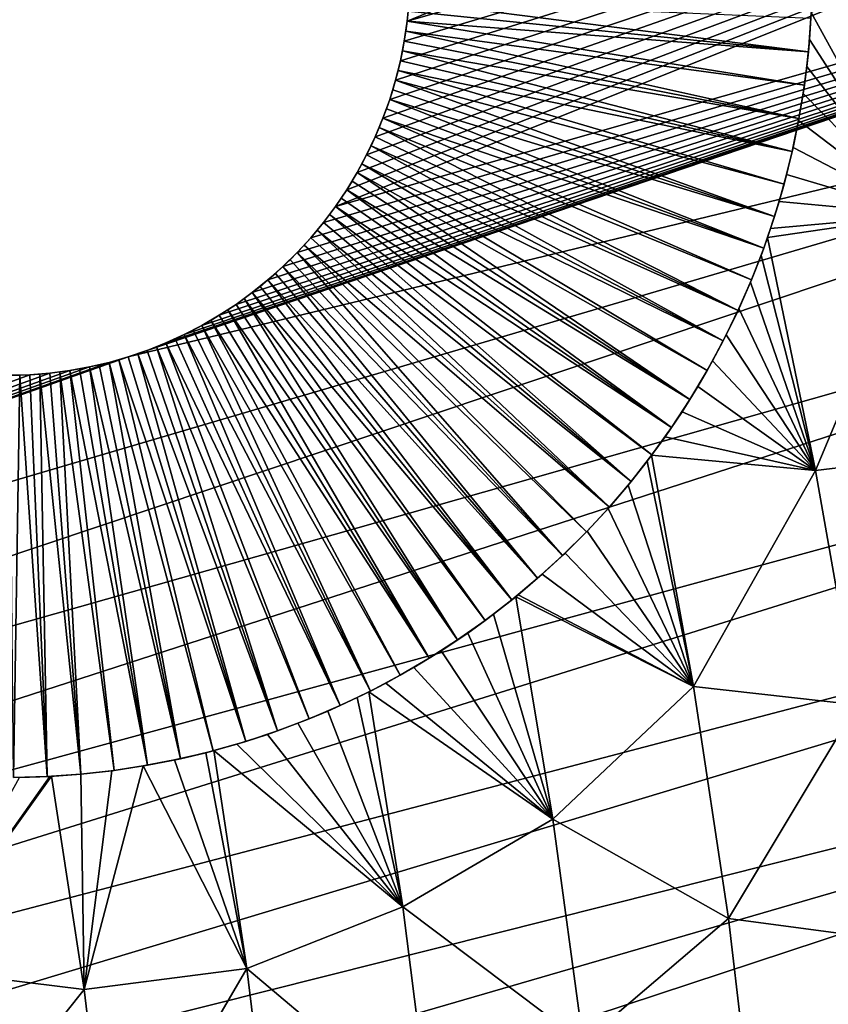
# Model space of a CAD drawing. Header units: millimetres. Extents: x -50 to 50, y -50 to 50.
# Tile 446 of 562: x 38.3 to 42.8, y 5.2 to 10.7. Entities that reach past the tile are written whole.
import ezdxf

# ---------------------------------------------------------------- set-up
doc = ezdxf.new("R2010")
doc.units = ezdxf.units.MM
doc.header["$LTSCALE"] = 65.185185
for name, color, linetype in [('37', 7, 'CONTINUOUS'), ('39', 7, 'CONTINUOUS'), ('57', 7, 'CONTINUOUS'), ('60', 7, 'CONTINUOUS'), ('62', 7, 'CONTINUOUS')]:
    doc.layers.add(name, color=color, linetype=linetype)

msp = doc.modelspace()

# ---------------------------------------------------------------- linework, layer by layer
at = {"layer": '37', "color": 15, "linetype": 'Continuous', "true_color": 0xaf503c}
for points in [[(43.0121, 10.9269, -3.0691), (43.3256, 9.6082, -3.0691), (42.7022, 10.7394, -3.3204), (43.0121, 10.9269, -3.0691)], [(42.7022, 10.7394, -3.3204), (43.3256, 9.6082, -3.0691), (42.6923, 10.5889, -3.3536), (42.7022, 10.7394, -3.3204)], [(42.6923, 10.5889, -3.3536), (43.3256, 9.6082, -3.0691), (42.6773, 10.438, -3.39), (42.6923, 10.5889, -3.3536)], [(42.6773, 10.438, -3.39), (43.3256, 9.6082, -3.0691), (42.6571, 10.2867, -3.4297), (42.6773, 10.438, -3.39)], [(42.6571, 10.2867, -3.4297), (43.3256, 9.6082, -3.0691), (42.6315, 10.1354, -3.4728), (42.6571, 10.2867, -3.4297)], [(42.6315, 10.1354, -3.4728), (43.3256, 9.6082, -3.0691), (42.6006, 9.9839, -3.5192), (42.6315, 10.1354, -3.4728)], [(42.6006, 9.9839, -3.5192), (43.3256, 9.6082, -3.0691), (42.5642, 9.8324, -3.5689), (42.6006, 9.9839, -3.5192)], [(42.5642, 9.8324, -3.5689), (43.3256, 9.6082, -3.0691), (42.5223, 9.6813, -3.622), (42.5642, 9.8324, -3.5689)], [(43.3256, 9.6082, -3.0691), (42.4748, 9.5307, -3.6785), (42.5223, 9.6813, -3.622), (43.3256, 9.6082, -3.0691)], [(42.4575, 9.4798, -3.6983), (42.4748, 9.5307, -3.6785), (43.3256, 9.6082, -3.0691), (42.4575, 9.4798, -3.6983)], [(42.727, 8.1764, -3.6987), (42.4575, 9.4798, -3.6983), (43.3256, 9.6082, -3.0691), (42.727, 8.1764, -3.6987)], [(43.5988, 8.2805, -3.0691), (42.727, 8.1764, -3.6987), (43.3256, 9.6082, -3.0691), (43.5988, 8.2805, -3.0691)], [(42.4575, 9.4798, -3.6983), (42.727, 8.1764, -3.6987), (42.4216, 9.3805, -3.7383), (42.4575, 9.4798, -3.6983)], [(42.4216, 9.3805, -3.7383), (42.727, 8.1764, -3.6987), (42.3626, 9.2312, -3.8016), (42.4216, 9.3805, -3.7383)], [(42.3626, 9.2312, -3.8016), (42.727, 8.1764, -3.6987), (42.2978, 9.0829, -3.8681), (42.3626, 9.2312, -3.8016)], [(42.2978, 9.0829, -3.8681), (42.727, 8.1764, -3.6987), (42.2271, 8.936, -3.9381), (42.2978, 9.0829, -3.8681)], [(42.2271, 8.936, -3.9381), (42.727, 8.1764, -3.6987), (42.1505, 8.7905, -4.0113), (42.2271, 8.936, -3.9381)], [(42.1505, 8.7905, -4.0113), (42.727, 8.1764, -3.6987), (42.068, 8.6468, -4.0878), (42.1505, 8.7905, -4.0113)], [(42.068, 8.6468, -4.0878), (42.727, 8.1764, -3.6987), (41.9796, 8.5051, -4.1675), (42.068, 8.6468, -4.0878)], [(42.727, 8.1764, -3.6987), (41.8852, 8.3658, -4.2503), (41.9796, 8.5051, -4.1675), (42.727, 8.1764, -3.6987)], [(41.8094, 8.2616, -4.3154), (41.8852, 8.3658, -4.2503), (42.727, 8.1764, -3.6987), (41.8094, 8.2616, -4.3154)], [(42.957, 6.8653, -3.6987), (42.727, 8.1764, -3.6987), (43.5988, 8.2805, -3.0691), (42.957, 6.8653, -3.6987)], [(41.7849, 8.2292, -4.3362), (42.0437, 6.9687, -4.3157), (41.6787, 8.0954, -4.4251), (41.7849, 8.2292, -4.3362)], [(41.8094, 8.2616, -4.3154), (42.0437, 6.9687, -4.3157), (41.7849, 8.2292, -4.3362), (41.8094, 8.2616, -4.3154)], [(42.0437, 6.9687, -4.3157), (41.8094, 8.2616, -4.3154), (42.727, 8.1764, -3.6987), (42.0437, 6.9687, -4.3157)], [(42.957, 6.8653, -3.6987), (42.0437, 6.9687, -4.3157), (42.727, 8.1764, -3.6987), (42.957, 6.8653, -3.6987)], [(41.6787, 8.0954, -4.4251), (42.0437, 6.9687, -4.3157), (41.5668, 7.9649, -4.5168), (41.6787, 8.0954, -4.4251)], [(41.5668, 7.9649, -4.5168), (42.0437, 6.9687, -4.3157), (41.4492, 7.8379, -4.6113), (41.5668, 7.9649, -4.5168)], [(41.4492, 7.8379, -4.6113), (42.0437, 6.9687, -4.3157), (41.326, 7.7148, -4.7083), (41.4492, 7.8379, -4.6113)], [(41.326, 7.7148, -4.7083), (42.0437, 6.9687, -4.3157), (41.1973, 7.5959, -4.8078), (41.326, 7.7148, -4.7083)], [(42.0437, 6.9687, -4.3157), (41.0634, 7.4815, -4.9096), (41.1973, 7.5959, -4.8078), (42.0437, 6.9687, -4.3157)], [(41.0498, 7.4703, -4.9198), (41.2566, 6.226, -4.9199), (40.9245, 7.3719, -5.0134), (41.0498, 7.4703, -4.9198)], [(41.0498, 7.4703, -4.9198), (41.0634, 7.4815, -4.9096), (42.0437, 6.9687, -4.3157), (41.0498, 7.4703, -4.9198)], [(41.2566, 6.226, -4.9199), (41.0498, 7.4703, -4.9198), (42.0437, 6.9687, -4.3157), (41.2566, 6.226, -4.9199)], [(40.9245, 7.3719, -5.0134), (41.2566, 6.226, -4.9199), (40.7806, 7.2673, -5.1192), (40.9245, 7.3719, -5.0134)], [(40.7806, 7.2673, -5.1192), (41.2566, 6.226, -4.9199), (40.6321, 7.1681, -5.2265), (40.7806, 7.2673, -5.1192)], [(40.6321, 7.1681, -5.2265), (41.2566, 6.226, -4.9199), (40.4794, 7.0747, -5.3354), (40.6321, 7.1681, -5.2265)], [(41.2566, 6.226, -4.9199), (40.3225, 6.9871, -5.4455), (40.4794, 7.0747, -5.3354), (41.2566, 6.226, -4.9199)], [(40.228, 6.9382, -5.5112), (40.3225, 6.9871, -5.4455), (41.2566, 6.226, -4.9199), (40.228, 6.9382, -5.5112)], [(42.2385, 5.6689, -4.3157), (41.2566, 6.226, -4.9199), (42.0437, 6.9687, -4.3157), (42.2385, 5.6689, -4.3157)], [(42.2385, 5.6689, -4.3157), (42.0437, 6.9687, -4.3157), (42.957, 6.8653, -3.6987), (42.2385, 5.6689, -4.3157)], [(40.1619, 6.9056, -5.5567), (40.4168, 5.7344, -5.5113), (39.9978, 6.8305, -5.6686), (40.1619, 6.9056, -5.5567)], [(40.228, 6.9382, -5.5112), (40.4168, 5.7344, -5.5113), (40.1619, 6.9056, -5.5567), (40.228, 6.9382, -5.5112)], [(40.4168, 5.7344, -5.5113), (40.228, 6.9382, -5.5112), (41.2566, 6.226, -4.9199), (40.4168, 5.7344, -5.5113)], [(43.1469, 5.5478, -3.6987), (42.2385, 5.6689, -4.3157), (42.957, 6.8653, -3.6987), (43.1469, 5.5478, -3.6987)], [(39.9978, 6.8305, -5.6686), (40.4168, 5.7344, -5.5113), (39.8306, 6.762, -5.7811), (39.9978, 6.8305, -5.6686)], [(39.8306, 6.762, -5.7811), (40.4168, 5.7344, -5.5113), (39.6606, 6.7002, -5.8939), (39.8306, 6.762, -5.7811)], [(40.4168, 5.7344, -5.5113), (39.4886, 6.6453, -6.0065), (39.6606, 6.7002, -5.8939), (40.4168, 5.7344, -5.5113)], [(39.3601, 6.6092, -6.0897), (39.4886, 6.6453, -6.0065), (40.4168, 5.7344, -5.5113), (39.3601, 6.6092, -6.0897)], [(39.1401, 6.5568, -6.2302), (39.5454, 5.3895, -6.0897), (38.9649, 6.5233, -6.3405), (39.1401, 6.5568, -6.2302)], [(39.3148, 6.5975, -6.1188), (39.5454, 5.3895, -6.0897), (39.1401, 6.5568, -6.2302), (39.3148, 6.5975, -6.1188)], [(39.3601, 6.6092, -6.0897), (39.5454, 5.3895, -6.0897), (39.3148, 6.5975, -6.1188), (39.3601, 6.6092, -6.0897)], [(39.5454, 5.3895, -6.0897), (39.3601, 6.6092, -6.0897), (40.4168, 5.7344, -5.5113), (39.5454, 5.3895, -6.0897)], [(39.5454, 5.3895, -6.0897), (38.6341, 5.2734, -6.655), (38.9649, 6.5233, -6.3405), (39.5454, 5.3895, -6.0897)], [(38.9649, 6.5233, -6.3405), (38.6341, 5.2734, -6.655), (38.7901, 6.497, -6.4491), (38.9649, 6.5233, -6.3405)], [(38.6341, 5.2734, -6.655), (37.682, 5.3904, -7.207), (38.4525, 6.4658, -6.655), (38.6341, 5.2734, -6.655)], [(38.4525, 6.4658, -6.655), (37.682, 5.3904, -7.207), (38.4432, 6.4653, -6.6606), (38.4525, 6.4658, -6.655)], [(38.4432, 6.4653, -6.6606), (37.682, 5.3904, -7.207), (38.2721, 6.4596, -6.763), (38.4432, 6.4653, -6.6606)], [(38.6341, 5.2734, -6.655), (38.4525, 6.4658, -6.655), (38.616, 6.4777, -6.5559), (38.6341, 5.2734, -6.655)], [(38.6341, 5.2734, -6.655), (38.616, 6.4777, -6.5559), (38.7901, 6.497, -6.4491), (38.6341, 5.2734, -6.655)], [(41.4259, 4.9758, -4.9199), (40.4168, 5.7344, -5.5113), (41.2566, 6.226, -4.9199), (41.4259, 4.9758, -4.9199)], [(41.4259, 4.9758, -4.9199), (41.2566, 6.226, -4.9199), (42.2385, 5.6689, -4.3157), (41.4259, 4.9758, -4.9199)], [(40.5699, 4.5248, -5.5113), (39.5454, 5.3895, -6.0897), (40.4168, 5.7344, -5.5113), (40.5699, 4.5248, -5.5113)], [(40.5699, 4.5248, -5.5113), (40.4168, 5.7344, -5.5113), (41.4259, 4.9758, -4.9199), (40.5699, 4.5248, -5.5113)], [(42.3932, 4.3637, -4.3157), (41.4259, 4.9758, -4.9199), (42.2385, 5.6689, -4.3157), (42.3932, 4.3637, -4.3157)], [(42.3932, 4.3637, -4.3157), (42.2385, 5.6689, -4.3157), (43.1469, 5.5478, -3.6987), (42.3932, 4.3637, -4.3157)], [(43.2963, 4.2251, -3.6987), (42.3932, 4.3637, -4.3157), (43.1469, 5.5478, -3.6987), (43.2963, 4.2251, -3.6987)], [(37.8263, 4.2608, -7.207), (37.682, 5.3904, -7.207), (38.6341, 5.2734, -6.655), (37.8263, 4.2608, -7.207)], [(38.7786, 4.0758, -6.655), (38.6341, 5.2734, -6.655), (39.5454, 5.3895, -6.0897), (38.7786, 4.0758, -6.655)], [(39.6931, 4.164, -6.0897), (38.7786, 4.0758, -6.655), (39.5454, 5.3895, -6.0897), (39.6931, 4.164, -6.0897)], [(39.6931, 4.164, -6.0897), (39.5454, 5.3895, -6.0897), (40.5699, 4.5248, -5.5113), (39.6931, 4.164, -6.0897)], [(38.7786, 4.0758, -6.655), (37.8263, 4.2608, -7.207), (38.6341, 5.2734, -6.655), (38.7786, 4.0758, -6.655)]]:
    msp.add_3dface(points, dxfattribs=at)
at = {"layer": '39', "color": 15, "linetype": 'Continuous', "true_color": 0xaf503c}
for points in [[(29.1491, 10.5466, 4.5), (46.9704, 16.2392, 4.5), (28.9034, 11.2027, 4.5), (29.1491, 10.5466, 4.5)], [(46.9704, 16.2392, 4.5), (29.1491, 10.5466, 4.5), (37.5337, 13.1058, 4.5), (46.9704, 16.2392, 4.5)], [(40.4415, 10.6905, 4.5), (47.7721, 13.7017, 4.5), (40.4521, 10.8022, 4.5), (40.4415, 10.6905, 4.5)], [(48.009, 12.8468, 4.5), (47.7721, 13.7017, 4.5), (40.4415, 10.6905, 4.5), (48.009, 12.8468, 4.5)], [(40.041, 9.6548, 4.5), (48.009, 12.8468, 4.5), (40.1037, 9.7478, 4.5), (40.041, 9.6548, 4.5)], [(48.2306, 11.9878, 4.5), (48.009, 12.8468, 4.5), (40.041, 9.6548, 4.5), (48.2306, 11.9878, 4.5)], [(40.1037, 9.7478, 4.5), (48.009, 12.8468, 4.5), (40.1617, 9.8439, 4.5), (40.1037, 9.7478, 4.5)], [(40.1617, 9.8439, 4.5), (48.009, 12.8468, 4.5), (40.2149, 9.9427, 4.5), (40.1617, 9.8439, 4.5)], [(40.2149, 9.9427, 4.5), (48.009, 12.8468, 4.5), (40.263, 10.044, 4.5), (40.2149, 9.9427, 4.5)], [(40.263, 10.044, 4.5), (48.009, 12.8468, 4.5), (40.3061, 10.1476, 4.5), (40.263, 10.044, 4.5)], [(40.3061, 10.1476, 4.5), (48.009, 12.8468, 4.5), (40.344, 10.2532, 4.5), (40.3061, 10.1476, 4.5)], [(40.344, 10.2532, 4.5), (48.009, 12.8468, 4.5), (40.3765, 10.3605, 4.5), (40.344, 10.2532, 4.5)], [(40.3765, 10.3605, 4.5), (48.009, 12.8468, 4.5), (40.4036, 10.4694, 4.5), (40.3765, 10.3605, 4.5)], [(40.4036, 10.4694, 4.5), (48.009, 12.8468, 4.5), (40.4253, 10.5795, 4.5), (40.4036, 10.4694, 4.5)], [(40.4253, 10.5795, 4.5), (48.009, 12.8468, 4.5), (40.4415, 10.6905, 4.5), (40.4253, 10.5795, 4.5)], [(38.8815, 8.8124, 4.5), (48.2306, 11.9878, 4.5), (38.9877, 8.8487, 4.5), (38.8815, 8.8124, 4.5)], [(48.4369, 11.125, 4.5), (48.2306, 11.9878, 4.5), (38.8815, 8.8124, 4.5), (48.4369, 11.125, 4.5)], [(38.9877, 8.8487, 4.5), (48.2306, 11.9878, 4.5), (39.0919, 8.8902, 4.5), (38.9877, 8.8487, 4.5)], [(39.0919, 8.8902, 4.5), (48.2306, 11.9878, 4.5), (39.1939, 8.9368, 4.5), (39.0919, 8.8902, 4.5)], [(39.1939, 8.9368, 4.5), (48.2306, 11.9878, 4.5), (39.2935, 8.9885, 4.5), (39.1939, 8.9368, 4.5)], [(39.2935, 8.9885, 4.5), (48.2306, 11.9878, 4.5), (39.3904, 9.0451, 4.5), (39.2935, 8.9885, 4.5)], [(39.3904, 9.0451, 4.5), (48.2306, 11.9878, 4.5), (39.4843, 9.1064, 4.5), (39.3904, 9.0451, 4.5)], [(39.4843, 9.1064, 4.5), (48.2306, 11.9878, 4.5), (39.5751, 9.1724, 4.5), (39.4843, 9.1064, 4.5)], [(39.5751, 9.1724, 4.5), (48.2306, 11.9878, 4.5), (39.6624, 9.2428, 4.5), (39.5751, 9.1724, 4.5)], [(39.6624, 9.2428, 4.5), (48.2306, 11.9878, 4.5), (39.7462, 9.3174, 4.5), (39.6624, 9.2428, 4.5)], [(39.7462, 9.3174, 4.5), (48.2306, 11.9878, 4.5), (39.8261, 9.3962, 4.5), (39.7462, 9.3174, 4.5)], [(39.8261, 9.3962, 4.5), (48.2306, 11.9878, 4.5), (39.902, 9.4788, 4.5), (39.8261, 9.3962, 4.5)], [(39.902, 9.4788, 4.5), (48.2306, 11.9878, 4.5), (39.9737, 9.5651, 4.5), (39.902, 9.4788, 4.5)], [(39.9737, 9.5651, 4.5), (48.2306, 11.9878, 4.5), (40.041, 9.6548, 4.5), (39.9737, 9.5651, 4.5)], [(30.4463, 5.8221, 4.5), (48.4369, 11.125, 4.5), (38.8815, 8.8124, 4.5), (30.4463, 5.8221, 4.5)], [(30.57, 5.1324, 4.5), (48.4369, 11.125, 4.5), (30.4463, 5.8221, 4.5), (30.57, 5.1324, 4.5)], [(48.6277, 10.2586, 4.5), (48.4369, 11.125, 4.5), (30.57, 5.1324, 4.5), (48.6277, 10.2586, 4.5)], [(30.6781, 4.4402, 4.5), (48.6277, 10.2586, 4.5), (30.57, 5.1324, 4.5), (30.6781, 4.4402, 4.5)], [(48.803, 9.389, 4.5), (48.6277, 10.2586, 4.5), (30.6781, 4.4402, 4.5), (48.803, 9.389, 4.5)], [(30.7706, 3.7457, 4.5), (48.803, 9.389, 4.5), (30.6781, 4.4402, 4.5), (30.7706, 3.7457, 4.5)], [(48.9628, 8.5163, 4.5), (48.803, 9.389, 4.5), (30.7706, 3.7457, 4.5), (48.9628, 8.5163, 4.5)], [(38.7737, 8.7815, 4.5), (30.4463, 5.8221, 4.5), (38.8815, 8.8124, 4.5), (38.7737, 8.7815, 4.5)], [(38.6644, 8.756, 4.5), (30.4463, 5.8221, 4.5), (38.7737, 8.7815, 4.5), (38.6644, 8.756, 4.5)], [(38.554, 8.736, 4.5), (30.4463, 5.8221, 4.5), (38.6644, 8.756, 4.5), (38.554, 8.736, 4.5)], [(38.4428, 8.7215, 4.5), (30.4463, 5.8221, 4.5), (38.554, 8.736, 4.5), (38.4428, 8.7215, 4.5)], [(38.3309, 8.7125, 4.5), (30.4463, 5.8221, 4.5), (38.4428, 8.7215, 4.5), (38.3309, 8.7125, 4.5)], [(38.2188, 8.7092, 4.5), (30.4463, 5.8221, 4.5), (38.3309, 8.7125, 4.5), (38.2188, 8.7092, 4.5)], [(30.8473, 3.0493, 4.5), (48.9628, 8.5163, 4.5), (30.7706, 3.7457, 4.5), (30.8473, 3.0493, 4.5)], [(49.1069, 7.641, 4.5), (48.9628, 8.5163, 4.5), (30.8473, 3.0493, 4.5), (49.1069, 7.641, 4.5)], [(30.9083, 2.3513, 4.5), (49.1069, 7.641, 4.5), (30.8473, 3.0493, 4.5), (30.9083, 2.3513, 4.5)], [(30.9535, 1.6522, 4.5), (49.1069, 7.641, 4.5), (30.9083, 2.3513, 4.5), (30.9535, 1.6522, 4.5)], [(49.2355, 6.7632, 4.5), (49.1069, 7.641, 4.5), (30.9535, 1.6522, 4.5), (49.2355, 6.7632, 4.5)], [(30.9829, 0.9522, 4.5), (49.2355, 6.7632, 4.5), (30.9535, 1.6522, 4.5), (30.9829, 0.9522, 4.5)], [(49.3483, 5.8833, 4.5), (49.2355, 6.7632, 4.5), (30.9829, 0.9522, 4.5), (49.3483, 5.8833, 4.5)], [(30.9964, 0.2516, 4.5), (49.3483, 5.8833, 4.5), (30.9829, 0.9522, 4.5), (30.9964, 0.2516, 4.5)], [(49.4454, 5.0015, 4.5), (49.3483, 5.8833, 4.5), (30.9964, 0.2516, 4.5), (49.4454, 5.0015, 4.5)]]:
    msp.add_3dface(points, dxfattribs=at)
at = {"layer": '57', "color": 15, "linetype": 'Continuous', "true_color": 0xaf503c}
for points in [[(40.4415, 10.6905, -0.5), (40.4521, 10.8022, 4.5), (40.4475, 10.7463, -0.5), (40.4415, 10.6905, -0.5)], [(40.4415, 10.6905, 4.5), (40.4521, 10.8022, 4.5), (40.4415, 10.6905, -0.5), (40.4415, 10.6905, 4.5)], [(40.4253, 10.5795, -0.5), (40.4415, 10.6905, 4.5), (40.4341, 10.6349, -0.5), (40.4253, 10.5795, -0.5)], [(40.4253, 10.5795, 4.5), (40.4415, 10.6905, 4.5), (40.4253, 10.5795, -0.5), (40.4253, 10.5795, 4.5)], [(40.4341, 10.6349, -0.5), (40.4415, 10.6905, 4.5), (40.4415, 10.6905, -0.5), (40.4341, 10.6349, -0.5)], [(40.4036, 10.4694, -0.5), (40.4253, 10.5795, 4.5), (40.4152, 10.5243, -0.5), (40.4036, 10.4694, -0.5)], [(40.4036, 10.4694, 4.5), (40.4253, 10.5795, 4.5), (40.4036, 10.4694, -0.5), (40.4036, 10.4694, 4.5)], [(40.4152, 10.5243, -0.5), (40.4253, 10.5795, 4.5), (40.4253, 10.5795, -0.5), (40.4152, 10.5243, -0.5)], [(40.3765, 10.3605, -0.5), (40.4036, 10.4694, 4.5), (40.3907, 10.4148, -0.5), (40.3765, 10.3605, -0.5)], [(40.3765, 10.3605, 4.5), (40.4036, 10.4694, 4.5), (40.3765, 10.3605, -0.5), (40.3765, 10.3605, 4.5)], [(40.3907, 10.4148, -0.5), (40.4036, 10.4694, 4.5), (40.4036, 10.4694, -0.5), (40.3907, 10.4148, -0.5)], [(40.344, 10.2532, -0.5), (40.3765, 10.3605, 4.5), (40.3609, 10.3067, -0.5), (40.344, 10.2532, -0.5)], [(40.344, 10.2532, 4.5), (40.3765, 10.3605, 4.5), (40.344, 10.2532, -0.5), (40.344, 10.2532, 4.5)], [(40.3609, 10.3067, -0.5), (40.3765, 10.3605, 4.5), (40.3765, 10.3605, -0.5), (40.3609, 10.3067, -0.5)], [(40.3061, 10.1476, -0.5), (40.344, 10.2532, 4.5), (40.3257, 10.2001, -0.5), (40.3061, 10.1476, -0.5)], [(40.3061, 10.1476, 4.5), (40.344, 10.2532, 4.5), (40.3061, 10.1476, -0.5), (40.3061, 10.1476, 4.5)], [(40.3257, 10.2001, -0.5), (40.344, 10.2532, 4.5), (40.344, 10.2532, -0.5), (40.3257, 10.2001, -0.5)], [(40.263, 10.044, 4.5), (40.3061, 10.1476, 4.5), (40.2631, 10.044, -0.5), (40.263, 10.044, 4.5)], [(40.2631, 10.044, -0.5), (40.3061, 10.1476, 4.5), (40.2852, 10.0955, -0.5), (40.2631, 10.044, -0.5)], [(40.2852, 10.0955, -0.5), (40.3061, 10.1476, 4.5), (40.3061, 10.1476, -0.5), (40.2852, 10.0955, -0.5)], [(40.2149, 9.9427, -0.5), (40.263, 10.044, 4.5), (40.2396, 9.993, -0.5), (40.2149, 9.9427, -0.5)], [(40.2149, 9.9427, 4.5), (40.263, 10.044, 4.5), (40.2149, 9.9427, -0.5), (40.2149, 9.9427, 4.5)], [(40.2396, 9.993, -0.5), (40.263, 10.044, 4.5), (40.2631, 10.044, -0.5), (40.2396, 9.993, -0.5)], [(40.1617, 9.8439, -0.5), (40.2149, 9.9427, 4.5), (40.1889, 9.8929, -0.5), (40.1617, 9.8439, -0.5)], [(40.1617, 9.8439, 4.5), (40.2149, 9.9427, 4.5), (40.1617, 9.8439, -0.5), (40.1617, 9.8439, 4.5)], [(40.1889, 9.8929, -0.5), (40.2149, 9.9427, 4.5), (40.2149, 9.9427, -0.5), (40.1889, 9.8929, -0.5)], [(40.1037, 9.7478, -0.5), (40.1617, 9.8439, 4.5), (40.1333, 9.7955, -0.5), (40.1037, 9.7478, -0.5)], [(40.1037, 9.7478, 4.5), (40.1617, 9.8439, 4.5), (40.1037, 9.7478, -0.5), (40.1037, 9.7478, 4.5)], [(40.1333, 9.7955, -0.5), (40.1617, 9.8439, 4.5), (40.1617, 9.8439, -0.5), (40.1333, 9.7955, -0.5)], [(40.041, 9.6548, -0.5), (40.1037, 9.7478, 4.5), (40.0729, 9.7009, -0.5), (40.041, 9.6548, -0.5)], [(40.041, 9.6548, 4.5), (40.1037, 9.7478, 4.5), (40.041, 9.6548, -0.5), (40.041, 9.6548, 4.5)], [(40.0729, 9.7009, -0.5), (40.1037, 9.7478, 4.5), (40.1037, 9.7478, -0.5), (40.0729, 9.7009, -0.5)], [(39.9737, 9.5651, -0.5), (40.041, 9.6548, 4.5), (40.0079, 9.6095, -0.5), (39.9737, 9.5651, -0.5)], [(39.9737, 9.5651, 4.5), (40.041, 9.6548, 4.5), (39.9737, 9.5651, -0.5), (39.9737, 9.5651, 4.5)], [(40.0079, 9.6095, -0.5), (40.041, 9.6548, 4.5), (40.041, 9.6548, -0.5), (40.0079, 9.6095, -0.5)], [(39.902, 9.4788, -0.5), (39.9737, 9.5651, 4.5), (39.9384, 9.5215, -0.5), (39.902, 9.4788, -0.5)], [(39.902, 9.4788, 4.5), (39.9737, 9.5651, 4.5), (39.902, 9.4788, -0.5), (39.902, 9.4788, 4.5)], [(39.9384, 9.5215, -0.5), (39.9737, 9.5651, 4.5), (39.9737, 9.5651, -0.5), (39.9384, 9.5215, -0.5)], [(39.8261, 9.3961, -0.5), (39.902, 9.4788, 4.5), (39.8646, 9.437, -0.5), (39.8261, 9.3961, -0.5)], [(39.8261, 9.3962, 4.5), (39.902, 9.4788, 4.5), (39.8261, 9.3961, -0.5), (39.8261, 9.3962, 4.5)], [(39.8646, 9.437, -0.5), (39.902, 9.4788, 4.5), (39.902, 9.4788, -0.5), (39.8646, 9.437, -0.5)], [(39.7462, 9.3174, 4.5), (39.8261, 9.3962, 4.5), (39.7462, 9.3174, -0.5), (39.7462, 9.3174, 4.5)], [(39.7462, 9.3174, -0.5), (39.8261, 9.3962, 4.5), (39.7866, 9.3563, -0.5), (39.7462, 9.3174, -0.5)], [(39.7866, 9.3563, -0.5), (39.8261, 9.3962, 4.5), (39.8261, 9.3961, -0.5), (39.7866, 9.3563, -0.5)], [(39.6624, 9.2428, -0.5), (39.7462, 9.3174, 4.5), (39.7048, 9.2796, -0.5), (39.6624, 9.2428, -0.5)], [(39.6624, 9.2428, 4.5), (39.7462, 9.3174, 4.5), (39.6624, 9.2428, -0.5), (39.6624, 9.2428, 4.5)], [(39.7048, 9.2796, -0.5), (39.7462, 9.3174, 4.5), (39.7462, 9.3174, -0.5), (39.7048, 9.2796, -0.5)], [(39.5751, 9.1724, -0.5), (39.6624, 9.2428, 4.5), (39.6192, 9.207, -0.5), (39.5751, 9.1724, -0.5)], [(39.5751, 9.1724, 4.5), (39.6624, 9.2428, 4.5), (39.5751, 9.1724, -0.5), (39.5751, 9.1724, 4.5)], [(39.6192, 9.207, -0.5), (39.6624, 9.2428, 4.5), (39.6624, 9.2428, -0.5), (39.6192, 9.207, -0.5)], [(39.4843, 9.1064, -0.5), (39.5751, 9.1724, 4.5), (39.5301, 9.1388, -0.5), (39.4843, 9.1064, -0.5)], [(39.4843, 9.1064, 4.5), (39.5751, 9.1724, 4.5), (39.4843, 9.1064, -0.5), (39.4843, 9.1064, 4.5)], [(39.5301, 9.1388, -0.5), (39.5751, 9.1724, 4.5), (39.5751, 9.1724, -0.5), (39.5301, 9.1388, -0.5)], [(39.3904, 9.0451, 4.5), (39.4843, 9.1064, 4.5), (39.3904, 9.0451, -0.5), (39.3904, 9.0451, 4.5)], [(39.3904, 9.0451, -0.5), (39.4843, 9.1064, 4.5), (39.4377, 9.0752, -0.5), (39.3904, 9.0451, -0.5)], [(39.4377, 9.0752, -0.5), (39.4843, 9.1064, 4.5), (39.4843, 9.1064, -0.5), (39.4377, 9.0752, -0.5)], [(39.2935, 8.9885, -0.5), (39.3904, 9.0451, 4.5), (39.3423, 9.0162, -0.5), (39.2935, 8.9885, -0.5)], [(39.2935, 8.9885, 4.5), (39.3904, 9.0451, 4.5), (39.2935, 8.9885, -0.5), (39.2935, 8.9885, 4.5)], [(39.3423, 9.0162, -0.5), (39.3904, 9.0451, 4.5), (39.3904, 9.0451, -0.5), (39.3423, 9.0162, -0.5)], [(39.1939, 8.9368, -0.5), (39.2935, 8.9885, 4.5), (39.244, 8.9621, -0.5), (39.1939, 8.9368, -0.5)], [(39.1939, 8.9368, 4.5), (39.2935, 8.9885, 4.5), (39.1939, 8.9368, -0.5), (39.1939, 8.9368, 4.5)], [(39.244, 8.9621, -0.5), (39.2935, 8.9885, 4.5), (39.2935, 8.9885, -0.5), (39.244, 8.9621, -0.5)], [(39.0919, 8.8902, 4.5), (39.1939, 8.9368, 4.5), (39.0919, 8.8902, -0.5), (39.0919, 8.8902, 4.5)], [(39.0919, 8.8902, -0.5), (39.1939, 8.9368, 4.5), (39.1432, 8.9129, -0.5), (39.0919, 8.8902, -0.5)], [(39.1432, 8.9129, -0.5), (39.1939, 8.9368, 4.5), (39.1939, 8.9368, -0.5), (39.1432, 8.9129, -0.5)], [(38.9877, 8.8487, 4.5), (39.0919, 8.8902, 4.5), (38.9877, 8.8487, -0.5), (38.9877, 8.8487, 4.5)], [(38.9877, 8.8487, -0.5), (39.0919, 8.8902, 4.5), (39.04, 8.8688, -0.5), (38.9877, 8.8487, -0.5)], [(39.04, 8.8688, -0.5), (39.0919, 8.8902, 4.5), (39.0919, 8.8902, -0.5), (39.04, 8.8688, -0.5)], [(38.8815, 8.8124, -0.5), (38.9877, 8.8487, 4.5), (38.9348, 8.8299, -0.5), (38.8815, 8.8124, -0.5)], [(38.8815, 8.8124, 4.5), (38.9877, 8.8487, 4.5), (38.8815, 8.8124, -0.5), (38.8815, 8.8124, 4.5)], [(38.9348, 8.8299, -0.5), (38.9877, 8.8487, 4.5), (38.9877, 8.8487, -0.5), (38.9348, 8.8299, -0.5)], [(38.6644, 8.756, -0.5), (38.7737, 8.7815, 4.5), (38.7192, 8.7681, -0.5), (38.6644, 8.756, -0.5)], [(38.6644, 8.756, 4.5), (38.7737, 8.7815, 4.5), (38.6644, 8.756, -0.5), (38.6644, 8.756, 4.5)], [(38.7192, 8.7681, -0.5), (38.7737, 8.7815, 4.5), (38.7736, 8.7815, -0.5), (38.7192, 8.7681, -0.5)], [(38.7736, 8.7815, -0.5), (38.8815, 8.8124, 4.5), (38.8278, 8.7963, -0.5), (38.7736, 8.7815, -0.5)], [(38.7737, 8.7815, 4.5), (38.8815, 8.8124, 4.5), (38.7736, 8.7815, -0.5), (38.7737, 8.7815, 4.5)], [(38.8278, 8.7963, -0.5), (38.8815, 8.8124, 4.5), (38.8815, 8.8124, -0.5), (38.8278, 8.7963, -0.5)], [(38.2188, 8.7092, 4.5), (38.3309, 8.7125, 4.5), (38.2188, 8.7092, -0.5), (38.2188, 8.7092, 4.5)], [(38.2188, 8.7092, -0.5), (38.3309, 8.7125, 4.5), (38.2749, 8.7101, -0.5), (38.2188, 8.7092, -0.5)], [(38.2749, 8.7101, -0.5), (38.3309, 8.7125, 4.5), (38.3309, 8.7125, -0.5), (38.2749, 8.7101, -0.5)], [(38.3309, 8.7125, -0.5), (38.4428, 8.7215, 4.5), (38.3869, 8.7163, -0.5), (38.3309, 8.7125, -0.5)], [(38.3309, 8.7125, 4.5), (38.4428, 8.7215, 4.5), (38.3309, 8.7125, -0.5), (38.3309, 8.7125, 4.5)], [(38.3869, 8.7163, -0.5), (38.4428, 8.7215, 4.5), (38.4428, 8.7215, -0.5), (38.3869, 8.7163, -0.5)], [(38.4428, 8.7215, -0.5), (38.554, 8.736, 4.5), (38.4985, 8.728, -0.5), (38.4428, 8.7215, -0.5)], [(38.4428, 8.7215, 4.5), (38.554, 8.736, 4.5), (38.4428, 8.7215, -0.5), (38.4428, 8.7215, 4.5)], [(38.4985, 8.728, -0.5), (38.554, 8.736, 4.5), (38.554, 8.736, -0.5), (38.4985, 8.728, -0.5)], [(38.554, 8.736, -0.5), (38.6644, 8.756, 4.5), (38.6093, 8.7453, -0.5), (38.554, 8.736, -0.5)], [(38.554, 8.736, 4.5), (38.6644, 8.756, 4.5), (38.554, 8.736, -0.5), (38.554, 8.736, 4.5)], [(38.6093, 8.7453, -0.5), (38.6644, 8.756, 4.5), (38.6644, 8.756, -0.5), (38.6093, 8.7453, -0.5)]]:
    msp.add_3dface(points, dxfattribs=at)
at = {"layer": '60', "color": 15, "linetype": 'Continuous', "true_color": 0xaf503c}
for points in [[(42.7006, 10.7079, -2.75), (42.6923, 10.5889, -3.3536), (42.6861, 10.52, -2.75), (42.7006, 10.7079, -2.75)], [(42.7022, 10.7394, -3.3204), (42.6923, 10.5889, -3.3536), (42.7006, 10.7079, -2.75), (42.7022, 10.7394, -3.3204)], [(42.6923, 10.5889, -3.3536), (42.6773, 10.438, -3.39), (42.6861, 10.52, -2.75), (42.6923, 10.5889, -3.3536)], [(42.6861, 10.52, -2.75), (42.6773, 10.438, -3.39), (42.6638, 10.3329, -2.75), (42.6861, 10.52, -2.75)], [(42.6773, 10.438, -3.39), (42.6571, 10.2867, -3.4297), (42.6638, 10.3329, -2.75), (42.6773, 10.438, -3.39)], [(42.6638, 10.3329, -2.75), (42.6571, 10.2867, -3.4297), (42.6336, 10.1468, -2.75), (42.6638, 10.3329, -2.75)], [(42.6571, 10.2867, -3.4297), (42.6315, 10.1354, -3.4728), (42.6336, 10.1468, -2.75), (42.6571, 10.2867, -3.4297)], [(42.6336, 10.1468, -2.75), (42.6006, 9.9839, -3.5192), (42.5957, 9.9622, -2.75), (42.6336, 10.1468, -2.75)], [(42.6315, 10.1354, -3.4728), (42.6006, 9.9839, -3.5192), (42.6336, 10.1468, -2.75), (42.6315, 10.1354, -3.4728)], [(42.6006, 9.9839, -3.5192), (42.5642, 9.8324, -3.5689), (42.5957, 9.9622, -2.75), (42.6006, 9.9839, -3.5192)], [(42.5957, 9.9622, -2.75), (42.5642, 9.8324, -3.5689), (42.5501, 9.7793, -2.75), (42.5957, 9.9622, -2.75)], [(42.5642, 9.8324, -3.5689), (42.5223, 9.6813, -3.622), (42.5501, 9.7793, -2.75), (42.5642, 9.8324, -3.5689)], [(42.5501, 9.7793, -2.75), (42.5223, 9.6813, -3.622), (42.4969, 9.5985, -2.75), (42.5501, 9.7793, -2.75)], [(42.5223, 9.6813, -3.622), (42.4748, 9.5307, -3.6785), (42.4969, 9.5985, -2.75), (42.5223, 9.6813, -3.622)], [(42.4969, 9.5985, -2.75), (42.4575, 9.4798, -3.6983), (42.4362, 9.42, -2.75), (42.4969, 9.5985, -2.75)], [(42.4748, 9.5307, -3.6785), (42.4575, 9.4798, -3.6983), (42.4969, 9.5985, -2.75), (42.4748, 9.5307, -3.6785)], [(42.4575, 9.4798, -3.6983), (42.4216, 9.3805, -3.7383), (42.4362, 9.42, -2.75), (42.4575, 9.4798, -3.6983)], [(42.4216, 9.3805, -3.7383), (42.3626, 9.2312, -3.8016), (42.368, 9.2443, -2.75), (42.4216, 9.3805, -3.7383)], [(42.4362, 9.42, -2.75), (42.4216, 9.3805, -3.7383), (42.368, 9.2443, -2.75), (42.4362, 9.42, -2.75)], [(42.368, 9.2443, -2.75), (42.2978, 9.0829, -3.8681), (42.2926, 9.0716, -2.75), (42.368, 9.2443, -2.75)], [(42.3626, 9.2312, -3.8016), (42.2978, 9.0829, -3.8681), (42.368, 9.2443, -2.75), (42.3626, 9.2312, -3.8016)], [(42.2926, 9.0716, -2.75), (42.2271, 8.936, -3.9381), (42.2099, 8.9022, -2.75), (42.2926, 9.0716, -2.75)], [(42.2978, 9.0829, -3.8681), (42.2271, 8.936, -3.9381), (42.2926, 9.0716, -2.75), (42.2978, 9.0829, -3.8681)], [(42.2271, 8.936, -3.9381), (42.1505, 8.7905, -4.0113), (42.2099, 8.9022, -2.75), (42.2271, 8.936, -3.9381)], [(42.2099, 8.9022, -2.75), (42.1505, 8.7905, -4.0113), (42.1203, 8.7364, -2.75), (42.2099, 8.9022, -2.75)], [(42.1505, 8.7905, -4.0113), (42.068, 8.6468, -4.0878), (42.1203, 8.7364, -2.75), (42.1505, 8.7905, -4.0113)], [(42.1203, 8.7364, -2.75), (42.068, 8.6468, -4.0878), (42.0238, 8.5745, -2.75), (42.1203, 8.7364, -2.75)], [(42.068, 8.6468, -4.0878), (41.9796, 8.5051, -4.1675), (42.0238, 8.5745, -2.75), (42.068, 8.6468, -4.0878)], [(42.0238, 8.5745, -2.75), (41.9796, 8.5051, -4.1675), (41.9206, 8.4168, -2.75), (42.0238, 8.5745, -2.75)], [(41.9796, 8.5051, -4.1675), (41.8852, 8.3658, -4.2503), (41.9206, 8.4168, -2.75), (41.9796, 8.5051, -4.1675)], [(41.9206, 8.4168, -2.75), (41.8852, 8.3658, -4.2503), (41.8109, 8.2635, -2.75), (41.9206, 8.4168, -2.75)], [(41.8852, 8.3658, -4.2503), (41.8094, 8.2616, -4.3154), (41.8109, 8.2635, -2.75), (41.8852, 8.3658, -4.2503)], [(41.7849, 8.2292, -4.3362), (41.6787, 8.0954, -4.4251), (41.6948, 8.115, -2.75), (41.7849, 8.2292, -4.3362)], [(41.8109, 8.2635, -2.75), (41.7849, 8.2292, -4.3362), (41.6948, 8.115, -2.75), (41.8109, 8.2635, -2.75)], [(41.8094, 8.2616, -4.3154), (41.7849, 8.2292, -4.3362), (41.8109, 8.2635, -2.75), (41.8094, 8.2616, -4.3154)], [(41.6948, 8.115, -2.75), (41.6787, 8.0954, -4.4251), (41.5727, 7.9715, -2.75), (41.6948, 8.115, -2.75)], [(41.6787, 8.0954, -4.4251), (41.5668, 7.9649, -4.5168), (41.5727, 7.9715, -2.75), (41.6787, 8.0954, -4.4251)], [(41.5727, 7.9715, -2.75), (41.4492, 7.8379, -4.6113), (41.4446, 7.8332, -2.75), (41.5727, 7.9715, -2.75)], [(41.5668, 7.9649, -4.5168), (41.4492, 7.8379, -4.6113), (41.5727, 7.9715, -2.75), (41.5668, 7.9649, -4.5168)], [(41.4446, 7.8332, -2.75), (41.326, 7.7148, -4.7083), (41.3109, 7.7004, -2.75), (41.4446, 7.8332, -2.75)], [(41.4492, 7.8379, -4.6113), (41.326, 7.7148, -4.7083), (41.4446, 7.8332, -2.75), (41.4492, 7.8379, -4.6113)], [(41.326, 7.7148, -4.7083), (41.1973, 7.5959, -4.8078), (41.3109, 7.7004, -2.75), (41.326, 7.7148, -4.7083)], [(41.3109, 7.7004, -2.75), (41.1973, 7.5959, -4.8078), (41.1717, 7.5733, -2.75), (41.3109, 7.7004, -2.75)], [(41.1717, 7.5733, -2.75), (41.0498, 7.4703, -4.9198), (41.0273, 7.4521, -2.75), (41.1717, 7.5733, -2.75)], [(41.0634, 7.4815, -4.9096), (41.0498, 7.4703, -4.9198), (41.1717, 7.5733, -2.75), (41.0634, 7.4815, -4.9096)], [(41.1973, 7.5959, -4.8078), (41.0634, 7.4815, -4.9096), (41.1717, 7.5733, -2.75), (41.1973, 7.5959, -4.8078)], [(41.0273, 7.4521, -2.75), (40.9245, 7.3719, -5.0134), (40.878, 7.3371, -2.75), (41.0273, 7.4521, -2.75)], [(41.0498, 7.4703, -4.9198), (40.9245, 7.3719, -5.0134), (41.0273, 7.4521, -2.75), (41.0498, 7.4703, -4.9198)], [(40.878, 7.3371, -2.75), (40.7806, 7.2673, -5.1192), (40.7239, 7.2285, -2.75), (40.878, 7.3371, -2.75)], [(40.9245, 7.3719, -5.0134), (40.7806, 7.2673, -5.1192), (40.878, 7.3371, -2.75), (40.9245, 7.3719, -5.0134)], [(40.7239, 7.2285, -2.75), (40.6321, 7.1681, -5.2265), (40.5655, 7.1264, -2.75), (40.7239, 7.2285, -2.75)], [(40.7806, 7.2673, -5.1192), (40.6321, 7.1681, -5.2265), (40.7239, 7.2285, -2.75), (40.7806, 7.2673, -5.1192)], [(40.6321, 7.1681, -5.2265), (40.4794, 7.0747, -5.3354), (40.5655, 7.1264, -2.75), (40.6321, 7.1681, -5.2265)], [(40.5655, 7.1264, -2.75), (40.4794, 7.0747, -5.3354), (40.4029, 7.031, -2.75), (40.5655, 7.1264, -2.75)], [(40.4794, 7.0747, -5.3354), (40.3225, 6.9871, -5.4455), (40.4029, 7.031, -2.75), (40.4794, 7.0747, -5.3354)], [(40.4029, 7.031, -2.75), (40.3225, 6.9871, -5.4455), (40.2365, 6.9425, -2.75), (40.4029, 7.031, -2.75)], [(40.2365, 6.9425, -2.75), (40.1619, 6.9056, -5.5567), (40.0665, 6.8611, -2.75), (40.2365, 6.9425, -2.75)], [(40.228, 6.9382, -5.5112), (40.1619, 6.9056, -5.5567), (40.2365, 6.9425, -2.75), (40.228, 6.9382, -5.5112)], [(40.3225, 6.9871, -5.4455), (40.228, 6.9382, -5.5112), (40.2365, 6.9425, -2.75), (40.3225, 6.9871, -5.4455)], [(40.1619, 6.9056, -5.5567), (39.9978, 6.8305, -5.6686), (40.0665, 6.8611, -2.75), (40.1619, 6.9056, -5.5567)], [(40.0665, 6.8611, -2.75), (39.9978, 6.8305, -5.6686), (39.8933, 6.7868, -2.75), (40.0665, 6.8611, -2.75)], [(39.8933, 6.7868, -2.75), (39.8306, 6.762, -5.7811), (39.7171, 6.7199, -2.75), (39.8933, 6.7868, -2.75)], [(39.9978, 6.8305, -5.6686), (39.8306, 6.762, -5.7811), (39.8933, 6.7868, -2.75), (39.9978, 6.8305, -5.6686)], [(39.8306, 6.762, -5.7811), (39.6606, 6.7002, -5.8939), (39.7171, 6.7199, -2.75), (39.8306, 6.762, -5.7811)], [(39.6606, 6.7002, -5.8939), (39.4886, 6.6453, -6.0065), (39.5383, 6.6604, -2.75), (39.6606, 6.7002, -5.8939)], [(39.7171, 6.7199, -2.75), (39.6606, 6.7002, -5.8939), (39.5383, 6.6604, -2.75), (39.7171, 6.7199, -2.75)], [(39.5383, 6.6604, -2.75), (39.3601, 6.6092, -6.0897), (39.3571, 6.6084, -2.75), (39.5383, 6.6604, -2.75)], [(39.4886, 6.6453, -6.0065), (39.3601, 6.6092, -6.0897), (39.5383, 6.6604, -2.75), (39.4886, 6.6453, -6.0065)], [(39.1401, 6.5568, -6.2302), (38.9649, 6.5233, -6.3405), (38.989, 6.5275, -2.75), (39.1401, 6.5568, -6.2302)], [(39.1739, 6.5641, -2.75), (39.1401, 6.5568, -6.2302), (38.989, 6.5275, -2.75), (39.1739, 6.5641, -2.75)], [(39.3148, 6.5975, -6.1188), (39.1401, 6.5568, -6.2302), (39.1739, 6.5641, -2.75), (39.3148, 6.5975, -6.1188)], [(39.3571, 6.6084, -2.75), (39.3148, 6.5975, -6.1188), (39.1739, 6.5641, -2.75), (39.3571, 6.6084, -2.75)], [(39.3601, 6.6092, -6.0897), (39.3148, 6.5975, -6.1188), (39.3571, 6.6084, -2.75), (39.3601, 6.6092, -6.0897)], [(38.9649, 6.5233, -6.3405), (38.7901, 6.497, -6.4491), (38.8027, 6.4987, -2.75), (38.9649, 6.5233, -6.3405)], [(38.989, 6.5275, -2.75), (38.9649, 6.5233, -6.3405), (38.8027, 6.4987, -2.75), (38.989, 6.5275, -2.75)], [(38.4274, 6.4645, -2.75), (38.2721, 6.4596, -6.763), (38.239, 6.4592, -2.75), (38.4274, 6.4645, -2.75)], [(38.4432, 6.4653, -6.6606), (38.2721, 6.4596, -6.763), (38.4274, 6.4645, -2.75), (38.4432, 6.4653, -6.6606)], [(38.6154, 6.4777, -2.75), (38.4432, 6.4653, -6.6606), (38.4274, 6.4645, -2.75), (38.6154, 6.4777, -2.75)], [(38.4525, 6.4658, -6.655), (38.4432, 6.4653, -6.6606), (38.6154, 6.4777, -2.75), (38.4525, 6.4658, -6.655)], [(38.616, 6.4777, -6.5559), (38.4525, 6.4658, -6.655), (38.6154, 6.4777, -2.75), (38.616, 6.4777, -6.5559)], [(38.8027, 6.4987, -2.75), (38.616, 6.4777, -6.5559), (38.6154, 6.4777, -2.75), (38.8027, 6.4987, -2.75)], [(38.7901, 6.497, -6.4491), (38.616, 6.4777, -6.5559), (38.8027, 6.4987, -2.75), (38.7901, 6.497, -6.4491)]]:
    msp.add_3dface(points, dxfattribs=at)
at = {"layer": '62', "color": 15, "linetype": 'Continuous', "true_color": 0xaf503c}
for points in [[(40.4475, 10.7463, -0.5), (40.4521, 10.8022, -0.5), (42.6861, 10.52, -2.75), (40.4475, 10.7463, -0.5)], [(40.4521, 10.8022, -0.5), (42.7006, 10.7079, -2.75), (42.6861, 10.52, -2.75), (40.4521, 10.8022, -0.5)], [(40.4415, 10.6905, -0.5), (40.4475, 10.7463, -0.5), (42.6861, 10.52, -2.75), (40.4415, 10.6905, -0.5)], [(40.4341, 10.6349, -0.5), (40.4415, 10.6905, -0.5), (42.6638, 10.3329, -2.75), (40.4341, 10.6349, -0.5)], [(40.4415, 10.6905, -0.5), (42.6861, 10.52, -2.75), (42.6638, 10.3329, -2.75), (40.4415, 10.6905, -0.5)], [(40.4253, 10.5795, -0.5), (40.4341, 10.6349, -0.5), (42.6336, 10.1468, -2.75), (40.4253, 10.5795, -0.5)], [(40.4341, 10.6349, -0.5), (42.6638, 10.3329, -2.75), (42.6336, 10.1468, -2.75), (40.4341, 10.6349, -0.5)], [(40.4152, 10.5243, -0.5), (40.4253, 10.5795, -0.5), (42.6336, 10.1468, -2.75), (40.4152, 10.5243, -0.5)], [(40.4036, 10.4694, -0.5), (40.4152, 10.5243, -0.5), (42.5957, 9.9622, -2.75), (40.4036, 10.4694, -0.5)], [(40.4152, 10.5243, -0.5), (42.6336, 10.1468, -2.75), (42.5957, 9.9622, -2.75), (40.4152, 10.5243, -0.5)], [(40.3907, 10.4148, -0.5), (40.4036, 10.4694, -0.5), (42.5957, 9.9622, -2.75), (40.3907, 10.4148, -0.5)], [(40.3765, 10.3605, -0.5), (40.3907, 10.4148, -0.5), (42.5501, 9.7793, -2.75), (40.3765, 10.3605, -0.5)], [(40.3907, 10.4148, -0.5), (42.5957, 9.9622, -2.75), (42.5501, 9.7793, -2.75), (40.3907, 10.4148, -0.5)], [(40.3609, 10.3067, -0.5), (40.3765, 10.3605, -0.5), (42.4969, 9.5985, -2.75), (40.3609, 10.3067, -0.5)], [(40.3765, 10.3605, -0.5), (42.5501, 9.7793, -2.75), (42.4969, 9.5985, -2.75), (40.3765, 10.3605, -0.5)], [(40.344, 10.2532, -0.5), (40.3609, 10.3067, -0.5), (42.4969, 9.5985, -2.75), (40.344, 10.2532, -0.5)], [(40.3257, 10.2001, -0.5), (40.344, 10.2532, -0.5), (42.4362, 9.42, -2.75), (40.3257, 10.2001, -0.5)], [(40.344, 10.2532, -0.5), (42.4969, 9.5985, -2.75), (42.4362, 9.42, -2.75), (40.344, 10.2532, -0.5)], [(40.3061, 10.1476, -0.5), (40.3257, 10.2001, -0.5), (42.4362, 9.42, -2.75), (40.3061, 10.1476, -0.5)], [(40.2852, 10.0955, -0.5), (40.3061, 10.1476, -0.5), (42.368, 9.2443, -2.75), (40.2852, 10.0955, -0.5)], [(40.3061, 10.1476, -0.5), (42.4362, 9.42, -2.75), (42.368, 9.2443, -2.75), (40.3061, 10.1476, -0.5)], [(40.2631, 10.044, -0.5), (40.2852, 10.0955, -0.5), (42.2926, 9.0716, -2.75), (40.2631, 10.044, -0.5)], [(40.2852, 10.0955, -0.5), (42.368, 9.2443, -2.75), (42.2926, 9.0716, -2.75), (40.2852, 10.0955, -0.5)], [(40.2396, 9.993, -0.5), (40.2631, 10.044, -0.5), (42.2926, 9.0716, -2.75), (40.2396, 9.993, -0.5)], [(40.2149, 9.9427, -0.5), (40.2396, 9.993, -0.5), (42.2099, 8.9022, -2.75), (40.2149, 9.9427, -0.5)], [(40.2396, 9.993, -0.5), (42.2926, 9.0716, -2.75), (42.2099, 8.9022, -2.75), (40.2396, 9.993, -0.5)], [(40.1889, 9.8929, -0.5), (40.2149, 9.9427, -0.5), (42.2099, 8.9022, -2.75), (40.1889, 9.8929, -0.5)], [(40.1617, 9.8439, -0.5), (40.1889, 9.8929, -0.5), (42.1203, 8.7364, -2.75), (40.1617, 9.8439, -0.5)], [(40.1889, 9.8929, -0.5), (42.2099, 8.9022, -2.75), (42.1203, 8.7364, -2.75), (40.1889, 9.8929, -0.5)], [(40.1333, 9.7955, -0.5), (40.1617, 9.8439, -0.5), (42.0238, 8.5745, -2.75), (40.1333, 9.7955, -0.5)], [(40.1617, 9.8439, -0.5), (42.1203, 8.7364, -2.75), (42.0238, 8.5745, -2.75), (40.1617, 9.8439, -0.5)], [(40.1037, 9.7478, -0.5), (40.1333, 9.7955, -0.5), (42.0238, 8.5745, -2.75), (40.1037, 9.7478, -0.5)], [(40.041, 9.6548, -0.5), (40.0729, 9.7009, -0.5), (41.9206, 8.4168, -2.75), (40.041, 9.6548, -0.5)], [(40.0729, 9.7009, -0.5), (40.1037, 9.7478, -0.5), (41.9206, 8.4168, -2.75), (40.0729, 9.7009, -0.5)], [(40.1037, 9.7478, -0.5), (42.0238, 8.5745, -2.75), (41.9206, 8.4168, -2.75), (40.1037, 9.7478, -0.5)], [(40.0079, 9.6095, -0.5), (40.041, 9.6548, -0.5), (41.8109, 8.2635, -2.75), (40.0079, 9.6095, -0.5)], [(40.041, 9.6548, -0.5), (41.9206, 8.4168, -2.75), (41.8109, 8.2635, -2.75), (40.041, 9.6548, -0.5)], [(39.9737, 9.5651, -0.5), (40.0079, 9.6095, -0.5), (41.6948, 8.115, -2.75), (39.9737, 9.5651, -0.5)], [(40.0079, 9.6095, -0.5), (41.8109, 8.2635, -2.75), (41.6948, 8.115, -2.75), (40.0079, 9.6095, -0.5)], [(39.9384, 9.5215, -0.5), (39.9737, 9.5651, -0.5), (41.6948, 8.115, -2.75), (39.9384, 9.5215, -0.5)], [(39.8646, 9.437, -0.5), (39.902, 9.4788, -0.5), (41.5727, 7.9715, -2.75), (39.8646, 9.437, -0.5)], [(39.902, 9.4788, -0.5), (39.9384, 9.5215, -0.5), (41.5727, 7.9715, -2.75), (39.902, 9.4788, -0.5)], [(39.9384, 9.5215, -0.5), (41.6948, 8.115, -2.75), (41.5727, 7.9715, -2.75), (39.9384, 9.5215, -0.5)], [(39.8261, 9.3961, -0.5), (39.8646, 9.437, -0.5), (41.4446, 7.8332, -2.75), (39.8261, 9.3961, -0.5)], [(39.8646, 9.437, -0.5), (41.5727, 7.9715, -2.75), (41.4446, 7.8332, -2.75), (39.8646, 9.437, -0.5)], [(39.7866, 9.3563, -0.5), (39.8261, 9.3961, -0.5), (41.3109, 7.7004, -2.75), (39.7866, 9.3563, -0.5)], [(39.8261, 9.3961, -0.5), (41.4446, 7.8332, -2.75), (41.3109, 7.7004, -2.75), (39.8261, 9.3961, -0.5)], [(39.7048, 9.2796, -0.5), (39.7462, 9.3174, -0.5), (41.1717, 7.5733, -2.75), (39.7048, 9.2796, -0.5)], [(39.7462, 9.3174, -0.5), (39.7866, 9.3563, -0.5), (41.3109, 7.7004, -2.75), (39.7462, 9.3174, -0.5)], [(39.7462, 9.3174, -0.5), (41.3109, 7.7004, -2.75), (41.1717, 7.5733, -2.75), (39.7462, 9.3174, -0.5)], [(39.6624, 9.2428, -0.5), (39.7048, 9.2796, -0.5), (41.1717, 7.5733, -2.75), (39.6624, 9.2428, -0.5)], [(39.5751, 9.1724, -0.5), (39.6192, 9.207, -0.5), (41.0273, 7.4521, -2.75), (39.5751, 9.1724, -0.5)], [(39.6192, 9.207, -0.5), (39.6624, 9.2428, -0.5), (41.0273, 7.4521, -2.75), (39.6192, 9.207, -0.5)], [(39.6624, 9.2428, -0.5), (41.1717, 7.5733, -2.75), (41.0273, 7.4521, -2.75), (39.6624, 9.2428, -0.5)], [(39.5301, 9.1388, -0.5), (39.5751, 9.1724, -0.5), (40.878, 7.3371, -2.75), (39.5301, 9.1388, -0.5)], [(39.5751, 9.1724, -0.5), (41.0273, 7.4521, -2.75), (40.878, 7.3371, -2.75), (39.5751, 9.1724, -0.5)], [(39.4377, 9.0752, -0.5), (39.4843, 9.1064, -0.5), (40.7239, 7.2285, -2.75), (39.4377, 9.0752, -0.5)], [(39.4843, 9.1064, -0.5), (39.5301, 9.1388, -0.5), (40.7239, 7.2285, -2.75), (39.4843, 9.1064, -0.5)], [(39.5301, 9.1388, -0.5), (40.878, 7.3371, -2.75), (40.7239, 7.2285, -2.75), (39.5301, 9.1388, -0.5)], [(39.3423, 9.0162, -0.5), (39.3904, 9.0451, -0.5), (40.5655, 7.1264, -2.75), (39.3423, 9.0162, -0.5)], [(39.3904, 9.0451, -0.5), (39.4377, 9.0752, -0.5), (40.5655, 7.1264, -2.75), (39.3904, 9.0451, -0.5)], [(39.4377, 9.0752, -0.5), (40.7239, 7.2285, -2.75), (40.5655, 7.1264, -2.75), (39.4377, 9.0752, -0.5)], [(39.244, 8.9621, -0.5), (39.2935, 8.9885, -0.5), (40.2365, 6.9425, -2.75), (39.244, 8.9621, -0.5)], [(39.2935, 8.9885, -0.5), (39.3423, 9.0162, -0.5), (40.4029, 7.031, -2.75), (39.2935, 8.9885, -0.5)], [(39.2935, 8.9885, -0.5), (40.4029, 7.031, -2.75), (40.2365, 6.9425, -2.75), (39.2935, 8.9885, -0.5)], [(39.3423, 9.0162, -0.5), (40.5655, 7.1264, -2.75), (40.4029, 7.031, -2.75), (39.3423, 9.0162, -0.5)], [(39.1432, 8.9129, -0.5), (39.1939, 8.9368, -0.5), (40.0665, 6.8611, -2.75), (39.1432, 8.9129, -0.5)], [(39.1939, 8.9368, -0.5), (39.244, 8.9621, -0.5), (40.2365, 6.9425, -2.75), (39.1939, 8.9368, -0.5)], [(39.1939, 8.9368, -0.5), (40.2365, 6.9425, -2.75), (40.0665, 6.8611, -2.75), (39.1939, 8.9368, -0.5)], [(39.04, 8.8688, -0.5), (39.0919, 8.8902, -0.5), (39.8933, 6.7868, -2.75), (39.04, 8.8688, -0.5)], [(39.0919, 8.8902, -0.5), (39.1432, 8.9129, -0.5), (40.0665, 6.8611, -2.75), (39.0919, 8.8902, -0.5)], [(39.0919, 8.8902, -0.5), (40.0665, 6.8611, -2.75), (39.8933, 6.7868, -2.75), (39.0919, 8.8902, -0.5)], [(38.8815, 8.8124, -0.5), (38.9348, 8.8299, -0.5), (39.5383, 6.6604, -2.75), (38.8815, 8.8124, -0.5)], [(38.9348, 8.8299, -0.5), (38.9877, 8.8487, -0.5), (39.7171, 6.7199, -2.75), (38.9348, 8.8299, -0.5)], [(38.9348, 8.8299, -0.5), (39.7171, 6.7199, -2.75), (39.5383, 6.6604, -2.75), (38.9348, 8.8299, -0.5)], [(38.9877, 8.8487, -0.5), (39.04, 8.8688, -0.5), (39.7171, 6.7199, -2.75), (38.9877, 8.8487, -0.5)], [(39.04, 8.8688, -0.5), (39.8933, 6.7868, -2.75), (39.7171, 6.7199, -2.75), (39.04, 8.8688, -0.5)], [(38.6644, 8.756, -0.5), (38.7192, 8.7681, -0.5), (39.1739, 6.5641, -2.75), (38.6644, 8.756, -0.5)], [(38.7192, 8.7681, -0.5), (38.7736, 8.7815, -0.5), (39.1739, 6.5641, -2.75), (38.7192, 8.7681, -0.5)], [(38.7736, 8.7815, -0.5), (38.8278, 8.7963, -0.5), (39.3571, 6.6084, -2.75), (38.7736, 8.7815, -0.5)], [(38.7736, 8.7815, -0.5), (39.3571, 6.6084, -2.75), (39.1739, 6.5641, -2.75), (38.7736, 8.7815, -0.5)], [(38.8278, 8.7963, -0.5), (38.8815, 8.8124, -0.5), (39.5383, 6.6604, -2.75), (38.8278, 8.7963, -0.5)], [(38.8278, 8.7963, -0.5), (39.5383, 6.6604, -2.75), (39.3571, 6.6084, -2.75), (38.8278, 8.7963, -0.5)], [(38.2188, 8.7092, -0.5), (38.2749, 8.7101, -0.5), (38.239, 6.4592, -2.75), (38.2188, 8.7092, -0.5)], [(38.2749, 8.7101, -0.5), (38.4274, 6.4645, -2.75), (38.239, 6.4592, -2.75), (38.2749, 8.7101, -0.5)], [(38.2749, 8.7101, -0.5), (38.3309, 8.7125, -0.5), (38.4274, 6.4645, -2.75), (38.2749, 8.7101, -0.5)], [(38.3309, 8.7125, -0.5), (38.3869, 8.7163, -0.5), (38.4274, 6.4645, -2.75), (38.3309, 8.7125, -0.5)], [(38.3869, 8.7163, -0.5), (38.4428, 8.7215, -0.5), (38.6154, 6.4777, -2.75), (38.3869, 8.7163, -0.5)], [(38.3869, 8.7163, -0.5), (38.6154, 6.4777, -2.75), (38.4274, 6.4645, -2.75), (38.3869, 8.7163, -0.5)], [(38.4428, 8.7215, -0.5), (38.4985, 8.728, -0.5), (38.6154, 6.4777, -2.75), (38.4428, 8.7215, -0.5)], [(38.4985, 8.728, -0.5), (38.554, 8.736, -0.5), (38.8027, 6.4987, -2.75), (38.4985, 8.728, -0.5)], [(38.4985, 8.728, -0.5), (38.8027, 6.4987, -2.75), (38.6154, 6.4777, -2.75), (38.4985, 8.728, -0.5)], [(38.554, 8.736, -0.5), (38.6093, 8.7453, -0.5), (38.989, 6.5275, -2.75), (38.554, 8.736, -0.5)], [(38.554, 8.736, -0.5), (38.989, 6.5275, -2.75), (38.8027, 6.4987, -2.75), (38.554, 8.736, -0.5)], [(38.6093, 8.7453, -0.5), (38.6644, 8.756, -0.5), (38.989, 6.5275, -2.75), (38.6093, 8.7453, -0.5)], [(38.6644, 8.756, -0.5), (39.1739, 6.5641, -2.75), (38.989, 6.5275, -2.75), (38.6644, 8.756, -0.5)]]:
    msp.add_3dface(points, dxfattribs=at)

doc.saveas('drawing.dxf')
